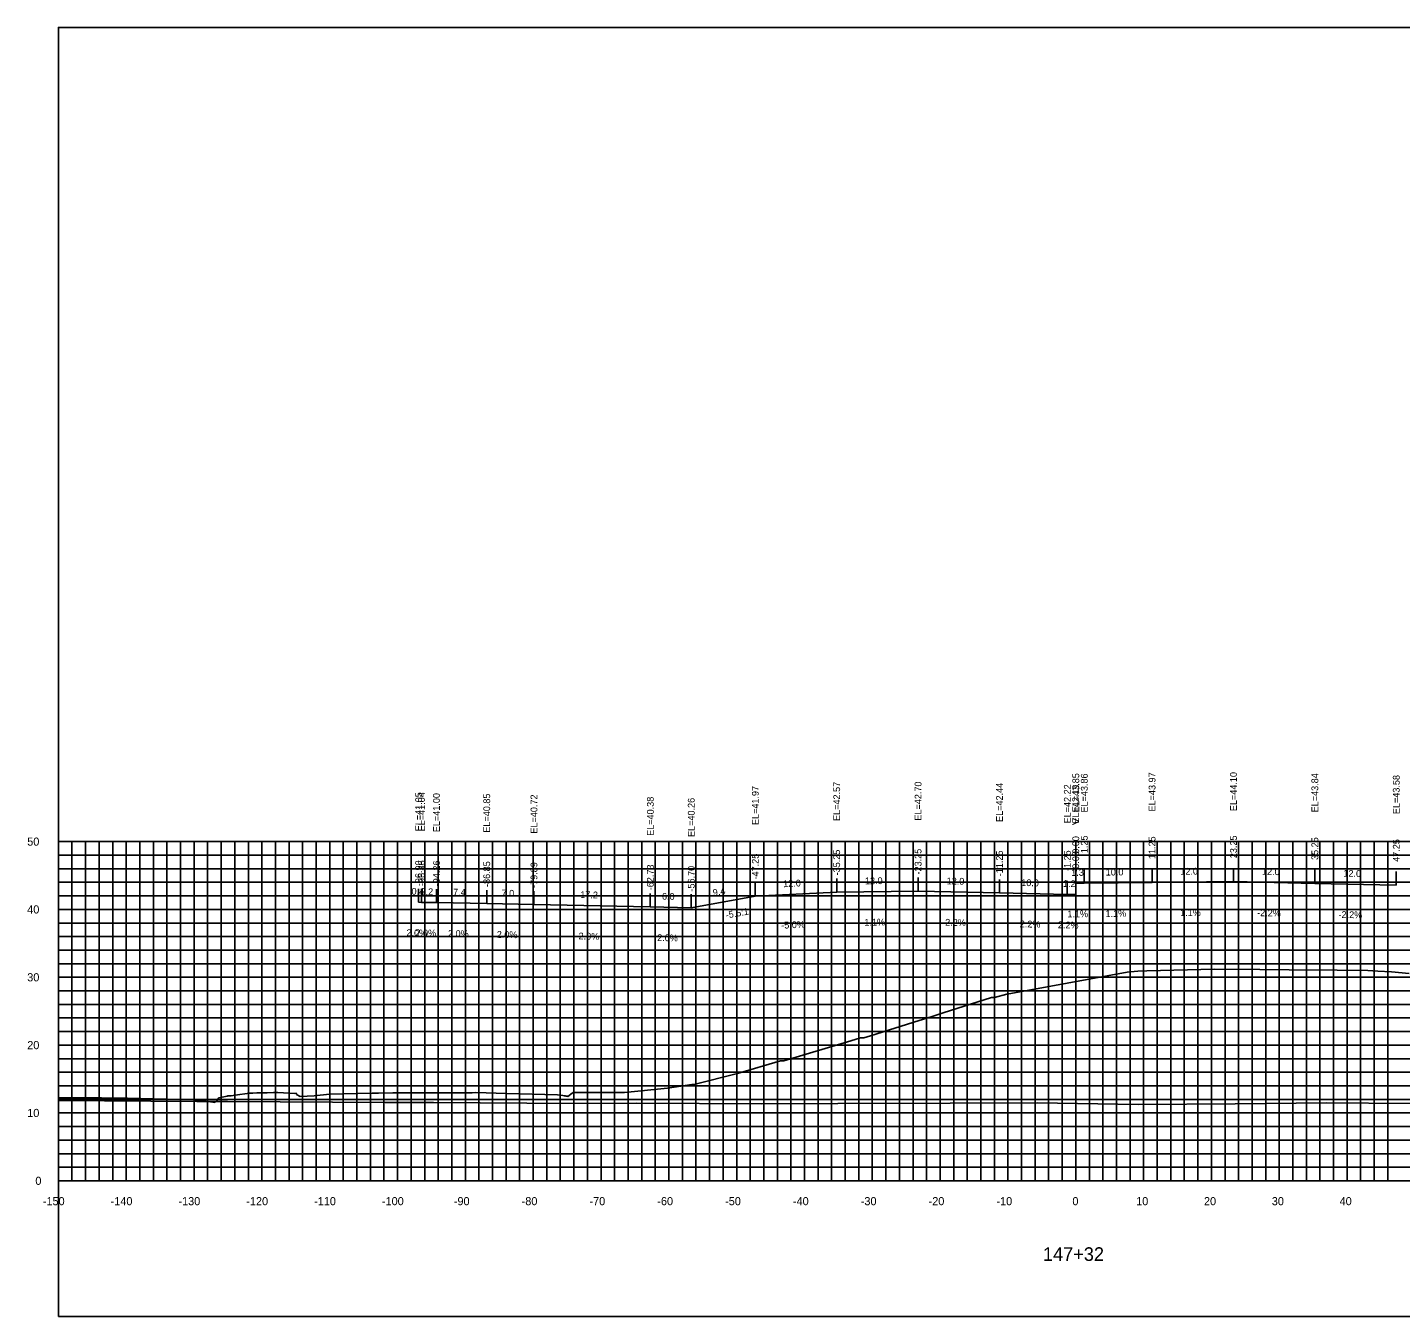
# Model space of a CAD drawing. Extents: x 1800880 to 1818864, y 245271 to 250560.
# Drawn here: x 1812241.5 to 1812443.9, y 248806.2 to 248996.2 of the extents above; entities that cross this region are included whole.
import ezdxf

# ---------------------------------------------------------------- set-up
doc = ezdxf.new("R2010")
doc.units = 0
for name, color, linetype in [('33', 7, 'Continuous'), ('ANNO-TXT', 7, 'Continuous'), ('AXIS', 7, 'Continuous'), ('CL-CNST', 7, 'Continuous'), ('DESIGN - DRAINAGE - Bridges', 7, 'Continuous'), ('Level 32', 7, 'Continuous'), ('Level 37', 7, 'Continuous'), ('Level 46', 7, 'Continuous'), ('Level 62', 7, 'Continuous'), ('SHT-BDR', 7, 'Continuous')]:
    doc.layers.add(name, color=color, linetype=linetype)

msp = doc.modelspace()

# ---------------------------------------------------------------- linework, layer by layer
at = {"layer": 'AXIS'}
msp.add_lwpolyline([(1812396.03, 248870.02), (1812397.28, 248870.03), (1812407.28, 248870.14), (1812419.28, 248870.27), (1812431.28, 248870.01), (1812443.28, 248869.74)], dxfattribs=at)
at = {"layer": 'CL-CNST'}
msp.add_lwpolyline([(1812246.03, 248838.4), (1812251.05, 248838.4), (1812252.39, 248838.4), (1812256.23, 248838.35), (1812265.95, 248838.12), (1812266.58, 248838.1), (1812266.58, 248838.1), (1812266.59, 248838.1), (1812269.08, 248837.71), (1812269.44, 248838.08), (1812269.63, 248838.36), (1812269.69, 248838.38), (1812270.92, 248838.66), (1812270.99, 248838.68), (1812271.08, 248838.68), (1812271.36, 248838.68), (1812271.49, 248838.68), (1812272.09, 248838.77), (1812274.19, 248839.08), (1812274.69, 248839.09), (1812275.26, 248839.16), (1812275.28, 248839.16), (1812276.8, 248839.15), (1812277.74, 248839.19), (1812278.4, 248839.17), (1812280.87, 248839.05), (1812281.07, 248839.07), (1812281.12, 248838.94), (1812281.12, 248838.91), (1812281.67, 248838.6), (1812281.69, 248838.59), (1812283.74, 248838.7), (1812286.01, 248838.94), (1812292.3, 248839.09), (1812293.02, 248839.1), (1812293.23, 248839.1), (1812295.35, 248839.13), (1812295.45, 248839.13), (1812295.59, 248839.13), (1812298.21, 248839.13), (1812298.98, 248839.13), (1812305.37, 248839.15), (1812306.94, 248839.16), (1812307.02, 248839.16), (1812307.59, 248839.17), (1812312.08, 248839.04), (1812319.6, 248838.84), (1812320.05, 248838.77), (1812320.4, 248838.73), (1812320.59, 248838.7), (1812320.7, 248838.69), (1812320.77, 248838.68), (1812320.82, 248838.67), (1812320.86, 248838.66), (1812320.9, 248838.66), (1812320.92, 248838.66), (1812320.94, 248838.65), (1812320.96, 248838.65), (1812320.97, 248838.65), (1812320.99, 248838.65), (1812321, 248838.65), (1812321.01, 248838.65), (1812321.01, 248838.64), (1812321.02, 248838.64), (1812321.03, 248838.64), (1812321.04, 248838.64), (1812321.04, 248838.64), (1812321.05, 248838.64), (1812321.14, 248838.62), (1812321.76, 248839.08), (1812321.78, 248839.09), (1812321.94, 248839.17), (1812322.06, 248839.17), (1812329.51, 248839.21), (1812335.82, 248839.83), (1812339.42, 248840.39), (1812339.71, 248840.39), (1812346.17, 248842.01), (1812352.5, 248843.86), (1812352.65, 248843.86), (1812353, 248843.86), (1812362.86, 248846.78), (1812364.29, 248847.22), (1812364.34, 248847.22), (1812364.8, 248847.22), (1812365.75, 248847.52), (1812372.95, 248849.82), (1812374.69, 248850.36), (1812376.49, 248850.93), (1812383.58, 248853.21), (1812383.62, 248853.21), (1812384.04, 248853.2), (1812385.84, 248853.68), (1812385.91, 248853.68), (1812403.62, 248856.91), (1812405.19, 248857.09), (1812406.52, 248857.12), (1812416.47, 248857.36), (1812423.17, 248857.32), (1812427.47, 248857.28), (1812434.56, 248857.2), (1812439.09, 248857.15), (1812440.55, 248857.08), (1812442.58, 248856.97), (1812445.16, 248856.75)], dxfattribs=at)
at = {"layer": 'DESIGN - DRAINAGE - Bridges'}
for p, q in [((1812245.97, 248876.17), (1812246.03, 248876.17)), ((1812246.03, 248826.17), (1812246.03, 248876.17)), ((1812245.97, 248866.17), (1812246.03, 248866.17)), ((1812245.97, 248856.17), (1812246.03, 248856.17)), ((1812245.97, 248846.17), (1812246.03, 248846.17)), ((1812245.97, 248836.17), (1812246.03, 248836.17)), ((1812245.97, 248826.17), (1812246.03, 248826.17)), ((1812246.03, 248826.17), (1812546.03, 248826.17)), ((1812246.03, 248826.11), (1812246.03, 248826.17)), ((1812256.03, 248826.11), (1812256.03, 248826.17)), ((1812266.03, 248826.11), (1812266.03, 248826.17)), ((1812276.03, 248826.11), (1812276.03, 248826.17)), ((1812286.03, 248826.11), (1812286.03, 248826.17)), ((1812296.03, 248826.11), (1812296.03, 248826.17)), ((1812306.03, 248826.11), (1812306.03, 248826.17)), ((1812316.03, 248826.11), (1812316.03, 248826.17)), ((1812326.03, 248826.11), (1812326.03, 248826.17)), ((1812336.03, 248826.11), (1812336.03, 248826.17)), ((1812346.03, 248826.11), (1812346.03, 248826.17)), ((1812356.03, 248826.11), (1812356.03, 248826.17)), ((1812366.03, 248826.11), (1812366.03, 248826.17)), ((1812376.03, 248826.11), (1812376.03, 248826.17)), ((1812386.03, 248826.11), (1812386.03, 248826.17)), ((1812396.03, 248826.11), (1812396.03, 248826.17)), ((1812406.03, 248826.11), (1812406.03, 248826.17)), ((1812416.03, 248826.11), (1812416.03, 248826.17)), ((1812426.03, 248826.11), (1812426.03, 248826.17)), ((1812436.03, 248826.11), (1812436.03, 248826.17))]:
    msp.add_line(p, q, dxfattribs=at)
at = {"layer": 'Level 37'}
for p, q in [((1812396.03, 248870.02), (1812396.03, 248872.02)), ((1812397.28, 248870.03), (1812397.28, 248872.03)), ((1812407.28, 248870.14), (1812407.28, 248872.14)), ((1812419.28, 248870.27), (1812419.28, 248872.27)), ((1812431.28, 248870.01), (1812431.28, 248872.01)), ((1812348.78, 248868.13), (1812348.78, 248870.13)), ((1812360.78, 248868.73), (1812360.78, 248870.73)), ((1812372.78, 248868.87), (1812372.78, 248870.87)), ((1812384.78, 248868.6), (1812384.78, 248870.6)), ((1812394.78, 248868.38), (1812394.78, 248870.38)), ((1812396.02, 248868.35), (1812396.02, 248870.35)), ((1812443.28, 248869.74), (1812443.28, 248871.74)), ((1812299.13, 248867.22), (1812299.13, 248869.22)), ((1812299.57, 248867.21), (1812299.57, 248869.21)), ((1812301.77, 248867.17), (1812301.77, 248869.17)), ((1812309.18, 248867.02), (1812309.18, 248869.02)), ((1812316.14, 248866.88), (1812316.14, 248868.88)), ((1812333.3, 248866.54), (1812333.3, 248868.54)), ((1812339.33, 248866.42), (1812339.33, 248868.42)), ((1812339.33, 248866.42), (1812339.33, 248868.42))]:
    msp.add_line(p, q, dxfattribs=at)
msp.add_lwpolyline([(1812246.03, 248806.17), (1812546.03, 248806.17), (1812546.03, 248996.17), (1812246.03, 248996.17)], close=True, dxfattribs=at)
at = {"layer": 'Level 46'}
for p, q in [((1812246.03, 248876.17), (1812546.03, 248876.17)), ((1812246.03, 248826.17), (1812246.03, 248876.17)), ((1812248.03, 248826.17), (1812248.03, 248876.17)), ((1812250.03, 248826.17), (1812250.03, 248876.17)), ((1812252.03, 248826.17), (1812252.03, 248876.17)), ((1812254.03, 248826.17), (1812254.03, 248876.17)), ((1812256.03, 248826.17), (1812256.03, 248876.17)), ((1812258.03, 248826.17), (1812258.03, 248876.17)), ((1812260.03, 248826.17), (1812260.03, 248876.17)), ((1812262.03, 248826.17), (1812262.03, 248876.17)), ((1812264.03, 248826.17), (1812264.03, 248876.17)), ((1812266.03, 248826.17), (1812266.03, 248876.17)), ((1812268.03, 248826.17), (1812268.03, 248876.17)), ((1812270.03, 248826.17), (1812270.03, 248876.17)), ((1812272.03, 248826.17), (1812272.03, 248876.17)), ((1812274.03, 248826.17), (1812274.03, 248876.17)), ((1812276.03, 248826.17), (1812276.03, 248876.17)), ((1812278.03, 248826.17), (1812278.03, 248876.17)), ((1812280.03, 248826.17), (1812280.03, 248876.17)), ((1812282.03, 248826.17), (1812282.03, 248876.17)), ((1812284.03, 248826.17), (1812284.03, 248876.17)), ((1812286.03, 248826.17), (1812286.03, 248876.17)), ((1812288.03, 248826.17), (1812288.03, 248876.17)), ((1812290.03, 248826.17), (1812290.03, 248876.17)), ((1812292.03, 248826.17), (1812292.03, 248876.17)), ((1812294.03, 248826.17), (1812294.03, 248876.17)), ((1812296.03, 248826.17), (1812296.03, 248876.17)), ((1812298.03, 248826.17), (1812298.03, 248876.17)), ((1812300.03, 248826.17), (1812300.03, 248876.17)), ((1812302.03, 248826.17), (1812302.03, 248876.17)), ((1812304.03, 248826.17), (1812304.03, 248876.17)), ((1812306.03, 248826.17), (1812306.03, 248876.17)), ((1812308.03, 248826.17), (1812308.03, 248876.17)), ((1812310.03, 248826.17), (1812310.03, 248876.17)), ((1812312.03, 248826.17), (1812312.03, 248876.17)), ((1812314.03, 248826.17), (1812314.03, 248876.17)), ((1812316.03, 248826.17), (1812316.03, 248876.17)), ((1812318.03, 248826.17), (1812318.03, 248876.17)), ((1812320.03, 248826.17), (1812320.03, 248876.17)), ((1812322.03, 248826.17), (1812322.03, 248876.17)), ((1812324.03, 248826.17), (1812324.03, 248876.17)), ((1812326.03, 248826.17), (1812326.03, 248876.17)), ((1812328.03, 248826.17), (1812328.03, 248876.17)), ((1812330.03, 248826.17), (1812330.03, 248876.17)), ((1812332.03, 248826.17), (1812332.03, 248876.17)), ((1812334.03, 248826.17), (1812334.03, 248876.17)), ((1812336.03, 248826.17), (1812336.03, 248876.17)), ((1812338.03, 248826.17), (1812338.03, 248876.17)), ((1812340.03, 248826.17), (1812340.03, 248876.17)), ((1812342.03, 248826.17), (1812342.03, 248876.17)), ((1812344.03, 248826.17), (1812344.03, 248876.17)), ((1812346.03, 248826.17), (1812346.03, 248876.17)), ((1812348.03, 248826.17), (1812348.03, 248876.17)), ((1812350.03, 248826.17), (1812350.03, 248876.17)), ((1812352.03, 248826.17), (1812352.03, 248876.17)), ((1812354.03, 248826.17), (1812354.03, 248876.17)), ((1812356.03, 248826.17), (1812356.03, 248876.17)), ((1812358.03, 248826.17), (1812358.03, 248876.17)), ((1812360.03, 248826.17), (1812360.03, 248876.17)), ((1812362.03, 248826.17), (1812362.03, 248876.17)), ((1812364.03, 248826.17), (1812364.03, 248876.17)), ((1812366.03, 248826.17), (1812366.03, 248876.17)), ((1812368.03, 248826.17), (1812368.03, 248876.17)), ((1812370.03, 248826.17), (1812370.03, 248876.17)), ((1812372.03, 248826.17), (1812372.03, 248876.17)), ((1812374.03, 248826.17), (1812374.03, 248876.17)), ((1812376.03, 248826.17), (1812376.03, 248876.17)), ((1812378.03, 248826.17), (1812378.03, 248876.17)), ((1812380.03, 248826.17), (1812380.03, 248876.17)), ((1812382.03, 248826.17), (1812382.03, 248876.17)), ((1812384.03, 248826.17), (1812384.03, 248876.17)), ((1812386.03, 248826.17), (1812386.03, 248876.17)), ((1812388.03, 248826.17), (1812388.03, 248876.17)), ((1812390.03, 248826.17), (1812390.03, 248876.17)), ((1812392.03, 248826.17), (1812392.03, 248876.17)), ((1812394.03, 248826.17), (1812394.03, 248876.17)), ((1812396.03, 248826.17), (1812396.03, 248876.17)), ((1812398.03, 248826.17), (1812398.03, 248876.17)), ((1812400.03, 248826.17), (1812400.03, 248876.17)), ((1812402.03, 248826.17), (1812402.03, 248876.17)), ((1812404.03, 248826.17), (1812404.03, 248876.17)), ((1812406.03, 248826.17), (1812406.03, 248876.17)), ((1812408.03, 248826.17), (1812408.03, 248876.17)), ((1812410.03, 248826.17), (1812410.03, 248876.17)), ((1812412.03, 248826.17), (1812412.03, 248876.17)), ((1812414.03, 248826.17), (1812414.03, 248876.17)), ((1812416.03, 248826.17), (1812416.03, 248876.17)), ((1812418.03, 248826.17), (1812418.03, 248876.17)), ((1812420.03, 248826.17), (1812420.03, 248876.17)), ((1812422.03, 248826.17), (1812422.03, 248876.17)), ((1812424.03, 248826.17), (1812424.03, 248876.17)), ((1812426.03, 248826.17), (1812426.03, 248876.17)), ((1812428.03, 248826.17), (1812428.03, 248876.17)), ((1812430.03, 248826.17), (1812430.03, 248876.17)), ((1812432.03, 248826.17), (1812432.03, 248876.17)), ((1812434.03, 248826.17), (1812434.03, 248876.17)), ((1812436.03, 248826.17), (1812436.03, 248876.17)), ((1812438.03, 248826.17), (1812438.03, 248876.17)), ((1812440.03, 248826.17), (1812440.03, 248876.17)), ((1812442.03, 248826.17), (1812442.03, 248876.17)), ((1812246.03, 248874.17), (1812546.03, 248874.17)), ((1812246.03, 248872.17), (1812546.03, 248872.17)), ((1812246.03, 248870.17), (1812546.03, 248870.17)), ((1812246.03, 248868.17), (1812546.03, 248868.17)), ((1812246.03, 248866.17), (1812546.03, 248866.17)), ((1812246.03, 248864.17), (1812546.03, 248864.17)), ((1812246.03, 248862.17), (1812546.03, 248862.17)), ((1812246.03, 248860.17), (1812546.03, 248860.17)), ((1812246.03, 248858.17), (1812546.03, 248858.17)), ((1812246.03, 248856.17), (1812546.03, 248856.17)), ((1812246.03, 248854.17), (1812546.03, 248854.17)), ((1812246.03, 248852.17), (1812546.03, 248852.17)), ((1812246.03, 248850.17), (1812546.03, 248850.17)), ((1812246.03, 248848.17), (1812546.03, 248848.17)), ((1812246.03, 248846.17), (1812546.03, 248846.17)), ((1812246.03, 248844.17), (1812546.03, 248844.17)), ((1812246.03, 248842.17), (1812546.03, 248842.17)), ((1812246.03, 248840.17), (1812546.03, 248840.17)), ((1812246.03, 248838.17), (1812546.03, 248838.17)), ((1812246.03, 248836.17), (1812546.03, 248836.17)), ((1812246.03, 248834.17), (1812546.03, 248834.17)), ((1812246.03, 248832.17), (1812546.03, 248832.17)), ((1812246.03, 248830.17), (1812546.03, 248830.17)), ((1812246.03, 248828.17), (1812546.03, 248828.17)), ((1812246.03, 248826.17), (1812546.03, 248826.17))]:
    msp.add_line(p, q, dxfattribs=at)
at = {"layer": 'Level 62'}
for points in [[(1812339.33, 248866.42), (1812348.78, 248868.13), (1812360.78, 248868.73), (1812372.78, 248868.87), (1812384.78, 248868.6), (1812394.78, 248868.38), (1812396.02, 248868.35)], [(1812299.13, 248867.22), (1812299.57, 248867.21), (1812301.77, 248867.17), (1812309.18, 248867.02), (1812316.14, 248866.88), (1812333.3, 248866.54), (1812339.33, 248866.42)], [(1812246.03, 248838), (1812266.46, 248837.87), (1812270.95, 248837.87), (1812294.22, 248837.7), (1812301.34, 248837.71), (1812321.98, 248837.57), (1812331.3, 248837.6), (1812349.73, 248837.54), (1812360.95, 248837.59), (1812377.49, 248837.61), (1812390.33, 248837.68), (1812405.24, 248837.42), (1812419.51, 248837.51), (1812433, 248837.65), (1812445.43, 248837.57), (1812460.75, 248837.66), (1812472.95, 248837.87), (1812488.51, 248837.96), (1812500.42, 248837.64), (1812516.26, 248837.74), (1812533.51, 248837.14), (1812544.02, 248837.22), (1812546.03, 248837.22)]]:
    msp.add_lwpolyline(points, dxfattribs=at)

# ---------------------------------------------------------------- texts
for s, p in [('-150', (1812243.73, 248822.57)), ('-140', (1812253.73, 248822.57)), ('-130', (1812263.73, 248822.57)), ('-120', (1812273.73, 248822.57)), ('-110', (1812283.73, 248822.57)), ('-100', (1812293.73, 248822.57)), ('-90', (1812304.33, 248822.57)), ('-80', (1812314.33, 248822.57)), ('-70', (1812324.33, 248822.57)), ('-60', (1812334.33, 248822.57)), ('-50', (1812344.33, 248822.57)), ('-40', (1812354.33, 248822.57)), ('-30', (1812364.33, 248822.57)), ('-20', (1812374.33, 248822.57)), ('-10', (1812384.33, 248822.57)), ('0', (1812395.53, 248822.57)), ('10', (1812404.93, 248822.57)), ('20', (1812414.93, 248822.57)), ('30', (1812424.93, 248822.57)), ('40', (1812434.93, 248822.57))]:
    msp.add_text(s, height=1.2).set_placement(p)
at = {"layer": '33'}
for s, p in [('50', (1812241.43, 248875.57)), ('40', (1812241.43, 248865.57)), ('30', (1812241.43, 248855.57)), ('20', (1812241.43, 248845.57)), ('10', (1812241.43, 248835.57)), ('0', (1812242.63, 248825.57))]:
    msp.add_text(s, height=1.2, dxfattribs=at).set_placement(p)
at = {"layer": 'ANNO-TXT'}
for s, rotation, p in [('1.3', 0.6299, (1812395.36, 248871.11)), ('10.0', 0.6299, (1812400.45, 248871.16)), ('12.0', 0.6299, (1812411.45, 248871.28)), ('12.0', 358.7397, (1812423.48, 248871.28)), ('12.0', 358.7397, (1812435.48, 248871.01)), ('12.0', 2.8624, (1812352.91, 248869.44)), ('12.0', 0.6299, (1812364.95, 248869.88)), ('12.0', 358.7397, (1812376.98, 248869.87)), ('10.0', 358.7397, (1812387.98, 248869.63)), ('1.2', 358.7397, (1812394.14, 248869.5)), ('0.4', 358.8745, (1812298.09, 248868.34)), ('2.2', 358.8745, (1812299.41, 248868.31)), ('7.4', 358.8701, (1812304.21, 248868.22)), ('7.0', 358.8701, (1812311.36, 248868.08)), ('17.2', 358.8701, (1812322.96, 248867.85)), ('6.0', 358.8701, (1812335.01, 248867.61)), ('9.4', 10.2525, (1812342.6, 248868.13)), ('1.1%', 0.6299, (1812394.8, 248865)), ('1.1%', 0.6299, (1812400.42, 248865.06)), ('1.1%', 0.6299, (1812411.42, 248865.18)), ('-2.2%', 358.7397, (1812422.76, 248865.19)), ('-2.2%', 358.7397, (1812434.76, 248864.93)), ('-5.0%', 2.8624, (1812352.62, 248863.32)), ('-1.1%', 0.6299, (1812364.42, 248863.77)), ('2.2%', 358.7397, (1812376.76, 248863.78)), ('2.2%', 358.7397, (1812387.76, 248863.54)), ('2.2%', 358.7397, (1812393.38, 248863.41)), ('2.0%', 358.8745, (1812297.34, 248862.25)), ('2.0%', 358.8745, (1812298.66, 248862.23)), ('2.0%', 358.8701, (1812303.46, 248862.13)), ('2.0%', 358.8701, (1812310.65, 248861.99)), ('2.0%', 358.8701, (1812322.71, 248861.75)), ('2.0%', 358.8701, (1812334.3, 248861.52))]:
    msp.add_text(s, height=1, rotation=rotation, dxfattribs=at).set_placement(p)
at = {"layer": 'DESIGN - DRAINAGE - Bridges'}
for s, height, p in [('>', 1.5, (1812395.42, 248878.42)), ('-', 0.0001, (1812246.03, 248826.17))]:
    msp.add_text(s, height=height, dxfattribs=at).set_placement(p)
at = {"layer": 'Level 32'}
msp.add_text('147+32', height=2, dxfattribs=at).set_placement((1812391.19, 248814.37))
at = {"layer": 'Level 37'}
msp.add_text('-5.5:1', height=1, rotation=10.2525, dxfattribs=at).set_placement((1812344.5, 248864.82))
at = {"layer": 'SHT-BDR'}
for s, p in [('EL=43.85', (1812396.53, 248880.49)), ('EL=43.86', (1812397.78, 248880.45)), ('EL=43.97', (1812407.78, 248880.61)), ('EL=44.10', (1812419.78, 248880.66)), ('EL=43.84', (1812431.78, 248880.48)), ('EL=41.97', (1812349.28, 248878.61)), ('EL=42.57', (1812361.28, 248879.21)), ('EL=42.70', (1812373.28, 248879.26)), ('EL=42.44', (1812385.28, 248879.07)), ('EL=42.22', (1812395.28, 248878.85)), ('EL=42.19', (1812396.52, 248878.83)), ('EL=43.58', (1812443.78, 248880.22)), ('EL=41.05', (1812299.63, 248877.69)), ('EL=41.04', (1812300.07, 248877.68)), ('EL=41.00', (1812302.27, 248877.56)), ('EL=40.85', (1812309.68, 248877.49)), ('EL=40.72', (1812316.64, 248877.35)), ('EL=40.38', (1812333.8, 248877.02)), ('EL=40.26', (1812339.83, 248876.85)), ('EL=40.26', (1812339.83, 248876.85)), ('0.00', (1812396.53, 248874.38)), ('1.25', (1812397.78, 248874.47)), ('11.25', (1812407.78, 248873.59)), ('23.25', (1812419.78, 248873.72)), ('35.25', (1812431.78, 248873.46)), ('47.25', (1812443.78, 248873.19)), ('-47.25', (1812349.28, 248870.59)), ('-35.25', (1812361.28, 248871.19)), ('-23.25', (1812373.28, 248871.32)), ('-11.25', (1812385.28, 248871.06)), ('-1.25', (1812395.28, 248871.83)), ('-0.00', (1812396.52, 248871.72)), ('-96.90', (1812299.63, 248869.6)), ('-96.46', (1812300.07, 248869.62)), ('-94.26', (1812302.27, 248869.58)), ('-86.85', (1812309.68, 248869.48)), ('-79.89', (1812316.64, 248869.34)), ('-62.73', (1812333.8, 248869)), ('-56.70', (1812339.83, 248868.8)), ('-56.70', (1812339.83, 248868.8))]:
    msp.add_text(s, height=1, rotation=90, dxfattribs=at).set_placement(p)

doc.saveas('drawing.dxf')
